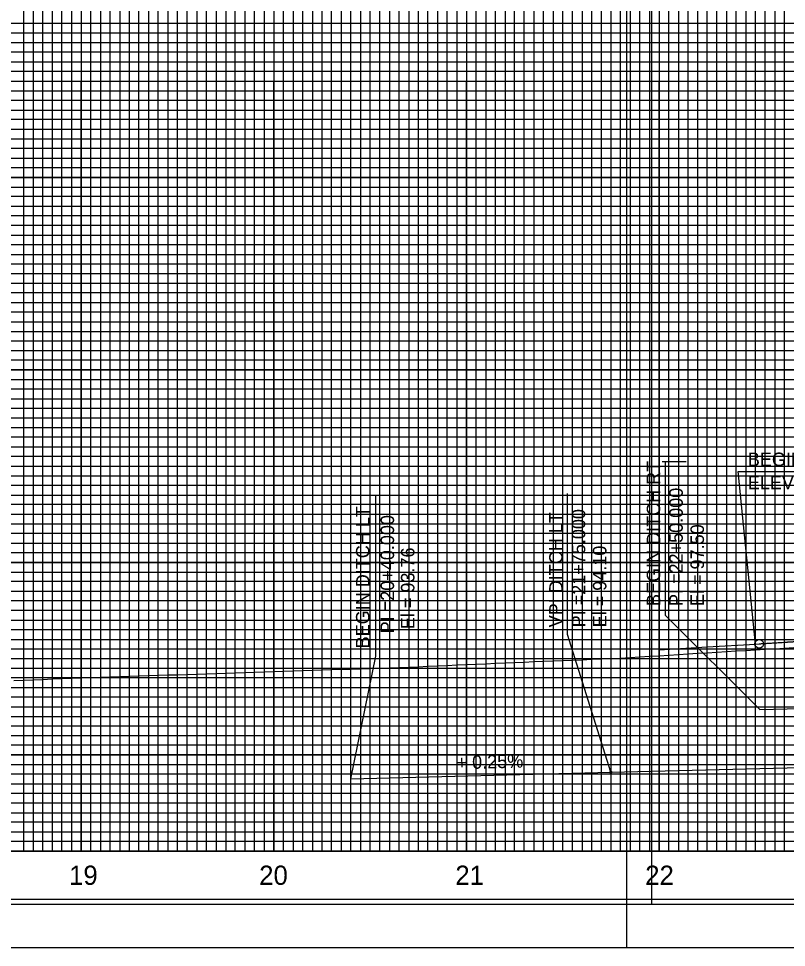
# Model space of a CAD drawing. Extents: x 2345490 to 2436403, y 465165 to 573888.
# Drawn here: x 2382634.3 to 2383032.9, y 515087.5 to 515570 of the extents above; entities that cross this region are included whole.
import ezdxf

# ---------------------------------------------------------------- set-up
doc = ezdxf.new("R2010")
doc.units = 0
for name, color, linetype in [('Old_Level_1', 7, 'Continuous'), ('Old_Level_18', 7, 'Continuous'), ('Old_Level_2', 7, 'Continuous'), ('Old_Level_3', 7, 'Continuous'), ('Old_Level_41', 7, 'Continuous'), ('Old_Level_42', 7, 'Continuous'), ('Old_Level_43', 7, 'Continuous'), ('Old_Level_50', 7, 'Continuous'), ('Old_Level_51', 7, 'Continuous'), ('Old_Level_52', 7, 'Continuous'), ('Old_Level_57', 7, 'Continuous'), ('Old_Level_61', 7, 'Continuous'), ('Old_Level_62', 7, 'Continuous'), ('Old_Level_63', 7, 'Continuous')]:
    doc.layers.add(name, color=color, linetype=linetype)

msp = doc.modelspace()

# ---------------------------------------------------------------- linework, layer by layer
at = {"layer": 'Old_Level_1'}
for points in [[(2382766.799, 515230.85325), (2382771.799, 515231.01175), (2382776.799, 515231.17025), (2382781.799, 515231.32875), (2382786.799, 515231.4875), (2382791.799, 515231.646), (2382796.799, 515231.82475), (2382801.799, 515231.98425), (2382806.799, 515232.144), (2382811.799, 515232.3035), (2382816.799, 515232.46325), (2382821.799, 515232.62275), (2382826.799, 515232.8035), (2382831.799, 515232.964), (2382836.799, 515233.1245), (2382841.799, 515233.3645), (2382846.799, 515233.58525), (2382851.799, 515233.806), (2382856.799, 515234.027), (2382861.799, 515234.2465), (2382866.799, 515234.465), (2382871.799, 515234.70525), (2382876.799, 515234.9205), (2382881.799, 515235.1345), (2382886.799, 515235.34675), (2382891.799, 515235.5575), (2382896.799, 515235.7665), (2382901.799, 515235.97425), (2382906.799, 515236.18025), (2382911.799, 515236.38475), (2382916.799, 515236.59675), (2382921.799, 515236.79575), (2382926.799, 515236.993), (2382931.799, 515237.18825), (2382936.799, 515237.382), (2382941.799, 515237.5735), (2382946.799, 515237.78275), (2382951.799, 515238.10525), (2382956.799, 515238.4265), (2382961.799, 515238.74575), (2382966.799, 515239.06325), (2382971.799, 515239.3785), (2382976.799, 515239.69125), (2382981.799, 515240.0025), (2382986.799, 515240.31175), (2382991.799, 515240.61925), (2382996.799, 515240.9245), (2383001.799, 515241.22775), (2383006.799, 515241.52825), (2383011.799, 515241.827), (2383016.799, 515242.1235), (2383021.799, 515242.41775), (2383026.799, 515242.70875), (2383031.799, 515243.042), (2383036.799, 515243.37775)], [(2382631.799, 515226.22325), (2382636.799, 515226.41025), (2382641.799, 515226.597), (2382646.799, 515226.784), (2382651.799, 515226.97075), (2382656.799, 515227.15775), (2382661.799, 515227.3455), (2382666.799, 515227.532), (2382671.799, 515227.7185), (2382676.799, 515227.90525), (2382681.799, 515228.07), (2382686.799, 515228.23175), (2382691.799, 515228.39375), (2382696.799, 515228.55575), (2382701.799, 515228.7175), (2382706.799, 515228.8795), (2382711.799, 515229.04475), (2382716.799, 515229.207), (2382721.799, 515229.3695), (2382726.799, 515229.53175), (2382731.799, 515229.69425), (2382736.799, 515229.85675), (2382741.799, 515230.028), (2382746.799, 515230.19125), (2382751.799, 515230.35425), (2382756.799, 515230.51725), (2382761.799, 515230.6805), (2382766.799, 515230.85325)]]:
    msp.add_lwpolyline(points, dxfattribs=at)
at = {"layer": 'Old_Level_18'}
msp.add_lwpolyline([(2383216.79875, 516162.5265), (2381716.79875, 516162.5265), (2381716.79875, 515112.5265), (2383216.79875, 515112.5265)], close=True, dxfattribs=at)
at = {"layer": 'Old_Level_2'}
for p, q in [((2383007.81874, 515334.785), (2383234.42449, 515334.785)), ((2383016.799, 515245.09425), (2383007.81874, 515334.785)), ((2383018.799, 515245.2545), (2383114.05475, 515251.351)), ((2383016.799, 515245.1265), (2383018.799, 515245.2545))]:
    msp.add_line(p, q, dxfattribs=at)
msp.add_circle((2383018.799, 515245.2545), 2.25, dxfattribs=at)
msp.add_spline([(2383018.799, 515245.2545), (2383022.719, 515245.5055), (2383026.639, 515245.75675), (2383030.559, 515246.00825), (2383034.479, 515246.26), (2383038.399, 515246.51175), (2383042.319, 515246.76375), (2383046.239, 515247.01625), (2383050.159, 515247.26875), (2383054.079, 515247.5215), (2383057.999, 515247.7745), (2383061.919, 515248.0275), (2383065.839, 515248.281), (2383069.759, 515248.5345), (2383073.679, 515248.7885), (2383077.599, 515249.0425), (2383081.519, 515249.29675), (2383085.439, 515249.55125), (2383089.359, 515249.806), (2383093.279, 515250.061), (2383097.199, 515250.31625), (2383101.119, 515250.5715), (2383105.039, 515250.827), (2383108.959, 515251.083), (2383112.879, 515251.339), (2383116.799, 515251.59525), (2383120.719, 515251.85175), (2383124.639, 515252.1085), (2383128.559, 515252.36525), (2383132.479, 515252.6225), (2383136.399, 515252.87975), (2383140.319, 515253.1375), (2383144.239, 515253.39525), (2383148.159, 515253.65325), (2383152.079, 515253.9115), (2383155.999, 515254.17), (2383159.919, 515254.4285), (2383163.839, 515254.6875), (2383167.759, 515254.9465), (2383171.679, 515255.206), (2383175.599, 515255.4655), (2383179.519, 515255.72525), (2383183.439, 515255.98525), (2383187.359, 515256.2455), (2383191.279, 515256.50575), (2383195.199, 515256.7665), (2383199.119, 515257.02725), (2383203.039, 515257.2885), (2383206.959, 515257.54975), (2383210.879, 515257.81125), (2383214.799, 515258.073)], degree=3, dxfattribs=at)
at = {"layer": 'Old_Level_3'}
for p, q in [((2382970.1242, 515259.93815), (2382970.1242, 515339.49657)), ((2382819.80243, 515238.78634), (2382819.80243, 515322.44175)), ((2382919.25972, 515250.05598), (2382919.25972, 515323.33442)), ((2383019.00822, 515211.05412), (2382970.1242, 515259.93815)), ((2382941.799, 515178.5265), (2382919.25972, 515250.05598)), ((2382806.799, 515175.1265), (2382819.80243, 515238.78634))]:
    msp.add_line(p, q, dxfattribs=at)
for points in [[(2383019.00822, 515211.05412), (2383154.00822, 515214.45412), (2383301.47895, 515218.12451)], [(2382806.799, 515175.1265), (2382941.799, 515178.5265), (2383166.799, 515184.1265)]]:
    msp.add_lwpolyline(points, dxfattribs=at)
msp.add_circle((2382941.799, 515178.5265), 0.5, dxfattribs=at)
at = {"layer": 'Old_Level_41'}
for p, q in [((2382968.29875, 515340.0265), (2382980.79875, 515340.0265)), ((2383216.79875, 515137.5265), (2381716.79875, 515137.5265))]:
    msp.add_line(p, q, dxfattribs=at)
for points in [[(2382641.79875, 516162.5265), (2382641.79875, 515137.5265), (2382691.79875, 515137.5265), (2382691.79875, 516162.5265)], [(2382666.79875, 516162.5265), (2382666.79875, 515137.5265), (2382716.79875, 515137.5265), (2382716.79875, 516162.5265)], [(2382741.79875, 516162.5265), (2382741.79875, 515137.5265), (2382791.79875, 515137.5265), (2382791.79875, 516162.5265)], [(2382766.79875, 516162.5265), (2382766.79875, 515137.5265), (2382816.79875, 515137.5265), (2382816.79875, 516162.5265)], [(2382841.79875, 516162.5265), (2382841.79875, 515137.5265), (2382891.79875, 515137.5265), (2382891.79875, 516162.5265)], [(2382866.79875, 516162.5265), (2382866.79875, 515137.5265), (2382916.79875, 515137.5265), (2382916.79875, 516162.5265)], [(2382941.79875, 516162.5265), (2382941.79875, 515137.5265), (2382991.79875, 515137.5265), (2382991.79875, 516162.5265)], [(2382966.79875, 516162.5265), (2382966.79875, 515137.5265), (2383016.79875, 515137.5265), (2383016.79875, 516162.5265)], [(2383216.79875, 515562.5265), (2381716.79875, 515562.5265), (2381716.79875, 515512.5265), (2383216.79875, 515512.5265)], [(2383216.79875, 515487.5265), (2381716.79875, 515487.5265), (2381716.79875, 515537.5265), (2383216.79875, 515537.5265)], [(2383216.79875, 515462.5265), (2381716.79875, 515462.5265), (2381716.79875, 515412.5265), (2383216.79875, 515412.5265)], [(2383216.79875, 515387.5265), (2381716.79875, 515387.5265), (2381716.79875, 515437.5265), (2383216.79875, 515437.5265)], [(2383216.79875, 515362.5265), (2381716.79875, 515362.5265), (2381716.79875, 515312.5265), (2383216.79875, 515312.5265)], [(2383216.79875, 515262.5265), (2381716.79875, 515262.5265), (2381716.79875, 515212.5265), (2383216.79875, 515212.5265)], [(2383216.79875, 515187.5265), (2381716.79875, 515187.5265), (2381716.79875, 515237.5265), (2383216.79875, 515237.5265)], [(2383216.79875, 515162.5265), (2381716.79875, 515162.5265)]]:
    msp.add_lwpolyline(points, dxfattribs=at)
at = {"layer": 'Old_Level_42'}
msp.add_lwpolyline([(2383216.79875, 515287.5265), (2381716.79875, 515287.5265), (2381716.79875, 515337.5265), (2383216.79875, 515337.5265)], dxfattribs=at)
at = {"layer": 'Old_Level_43'}
for points in [[(2382636.79875, 516162.5265), (2382636.79875, 515137.5265), (2382646.79875, 515137.5265), (2382646.79875, 516162.5265)], [(2382651.79875, 516162.5265), (2382651.79875, 515137.5265), (2382656.79875, 515137.5265), (2382656.79875, 516162.5265)], [(2382661.79875, 516162.5265), (2382661.79875, 515137.5265), (2382671.79875, 515137.5265), (2382671.79875, 516162.5265)], [(2382676.79875, 516162.5265), (2382676.79875, 515137.5265), (2382681.79875, 515137.5265), (2382681.79875, 516162.5265)], [(2382686.79875, 516162.5265), (2382686.79875, 515137.5265), (2382696.79875, 515137.5265), (2382696.79875, 516162.5265)], [(2382701.79875, 516162.5265), (2382701.79875, 515137.5265), (2382706.79875, 515137.5265), (2382706.79875, 516162.5265)], [(2382711.79875, 516162.5265), (2382711.79875, 515137.5265), (2382721.79875, 515137.5265), (2382721.79875, 516162.5265)], [(2382726.79875, 516162.5265), (2382726.79875, 515137.5265), (2382731.79875, 515137.5265), (2382731.79875, 516162.5265)], [(2382736.79875, 516162.5265), (2382736.79875, 515137.5265), (2382746.79875, 515137.5265), (2382746.79875, 516162.5265)], [(2382751.79875, 516162.5265), (2382751.79875, 515137.5265), (2382756.79875, 515137.5265), (2382756.79875, 516162.5265)], [(2382761.79875, 516162.5265), (2382761.79875, 515137.5265), (2382771.79875, 515137.5265), (2382771.79875, 516162.5265)], [(2382776.79875, 516162.5265), (2382776.79875, 515137.5265), (2382781.79875, 515137.5265), (2382781.79875, 516162.5265)], [(2382786.79875, 516162.5265), (2382786.79875, 515137.5265)], [(2382786.79875, 515137.5265), (2382796.79875, 515137.5265), (2382796.79875, 516162.5265)], [(2382801.79875, 516162.5265), (2382801.79875, 515137.5265), (2382806.79875, 515137.5265), (2382806.79875, 516162.5265)], [(2382811.79875, 516162.5265), (2382811.79875, 515137.5265), (2382821.79875, 515137.5265), (2382821.79875, 516162.5265)], [(2382826.79875, 516162.5265), (2382826.79875, 515137.5265), (2382831.79875, 515137.5265), (2382831.79875, 516162.5265)], [(2382836.79875, 516162.5265), (2382836.79875, 515137.5265), (2382846.79875, 515137.5265), (2382846.79875, 516162.5265)], [(2382851.79875, 516162.5265), (2382851.79875, 515137.5265), (2382856.79875, 515137.5265), (2382856.79875, 516162.5265)], [(2382861.79875, 516162.5265), (2382861.79875, 515137.5265), (2382871.79875, 515137.5265), (2382871.79875, 516162.5265)], [(2382876.79875, 516162.5265), (2382876.79875, 515137.5265), (2382881.79875, 515137.5265), (2382881.79875, 516162.5265)], [(2382886.79875, 516162.5265), (2382886.79875, 515137.5265), (2382896.79875, 515137.5265), (2382896.79875, 516162.5265)], [(2382901.79875, 516162.5265), (2382901.79875, 515137.5265), (2382906.79875, 515137.5265), (2382906.79875, 516162.5265)], [(2382911.79875, 516162.5265), (2382911.79875, 515137.5265), (2382921.79875, 515137.5265), (2382921.79875, 516162.5265)], [(2382926.79875, 516162.5265), (2382926.79875, 515137.5265), (2382931.79875, 515137.5265), (2382931.79875, 516162.5265)], [(2382936.79875, 516162.5265), (2382936.79875, 515137.5265), (2382946.79875, 515137.5265), (2382946.79875, 516162.5265)], [(2382951.79875, 516162.5265), (2382951.79875, 515137.5265), (2382956.79875, 515137.5265), (2382956.79875, 516162.5265)], [(2382961.79875, 516162.5265), (2382961.79875, 515137.5265), (2382971.79875, 515137.5265), (2382971.79875, 516162.5265)], [(2382976.79875, 516162.5265), (2382976.79875, 515137.5265), (2382981.79875, 515137.5265), (2382981.79875, 516162.5265)], [(2382986.79875, 516162.5265), (2382986.79875, 515137.5265), (2382996.79875, 515137.5265), (2382996.79875, 516162.5265)], [(2383001.79875, 516162.5265), (2383001.79875, 515137.5265), (2383006.79875, 515137.5265), (2383006.79875, 516162.5265)], [(2383011.79875, 516162.5265), (2383011.79875, 515137.5265), (2383021.79875, 515137.5265), (2383021.79875, 516024.9765)], [(2383026.79875, 516024.9765), (2383026.79875, 515137.5265), (2383031.79875, 515137.5265), (2383031.79875, 516024.9765)], [(2383166.79875, 515567.5265), (2381766.79875, 515567.5265), (2381766.79875, 515557.5265), (2383166.79875, 515557.5265)], [(2383166.79875, 515552.5265), (2381766.79875, 515552.5265), (2381766.79875, 515547.5265), (2383166.79875, 515547.5265)], [(2383166.79875, 515542.5265), (2381766.79875, 515542.5265), (2381766.79875, 515532.5265), (2383166.79875, 515532.5265)], [(2383166.79875, 515527.5265), (2381766.79875, 515527.5265), (2381766.79875, 515522.5265), (2383166.79875, 515522.5265)], [(2383166.79875, 515517.5265), (2381766.79875, 515517.5265), (2381766.79875, 515507.5265), (2383166.79875, 515507.5265)], [(2383166.79875, 515502.5265), (2381766.79875, 515502.5265), (2381766.79875, 515497.5265), (2383166.79875, 515497.5265)], [(2383166.79875, 515492.5265), (2381766.79875, 515492.5265), (2381766.79875, 515482.5265), (2383166.79875, 515482.5265)], [(2383166.79875, 515477.5265), (2381766.79875, 515477.5265), (2381766.79875, 515472.5265), (2383166.79875, 515472.5265)], [(2383166.79875, 515467.5265), (2381766.79875, 515467.5265), (2381766.79875, 515457.5265), (2383166.79875, 515457.5265)], [(2383166.79875, 515452.5265), (2381766.79875, 515452.5265), (2381766.79875, 515447.5265), (2383166.79875, 515447.5265)], [(2383166.79875, 515442.5265), (2381766.79875, 515442.5265), (2381766.79875, 515432.5265), (2383166.79875, 515432.5265)], [(2383166.79875, 515427.5265), (2381766.79875, 515427.5265), (2381766.79875, 515422.5265), (2383166.79875, 515422.5265)], [(2383166.79875, 515417.5265), (2381766.79875, 515417.5265), (2381766.79875, 515407.5265), (2383166.79875, 515407.5265)], [(2383166.79875, 515402.5265), (2381766.79875, 515402.5265), (2381766.79875, 515397.5265), (2383166.79875, 515397.5265)], [(2383166.79875, 515392.5265), (2381766.79875, 515392.5265), (2381766.79875, 515382.5265), (2383166.79875, 515382.5265)], [(2383166.79875, 515377.5265), (2381766.79875, 515377.5265), (2381766.79875, 515372.5265), (2383166.79875, 515372.5265)], [(2383166.79875, 515367.5265), (2381766.79875, 515367.5265), (2381766.79875, 515357.5265), (2383166.79875, 515357.5265)], [(2383166.79875, 515352.5265), (2381766.79875, 515352.5265), (2381766.79875, 515347.5265), (2383166.79875, 515347.5265)], [(2383166.79875, 515342.5265), (2381766.79875, 515342.5265)], [(2381766.79875, 515332.5265), (2383166.79875, 515332.5265)], [(2383166.79875, 515327.5265), (2381766.79875, 515327.5265), (2381766.79875, 515322.5265), (2383166.79875, 515322.5265)], [(2383166.79875, 515317.5265), (2381766.79875, 515317.5265)], [(2381766.79875, 515307.5265), (2383166.79875, 515307.5265)], [(2383166.79875, 515302.5265), (2381766.79875, 515302.5265), (2381766.79875, 515297.5265), (2383166.79875, 515297.5265)], [(2383166.79875, 515292.5265), (2381766.79875, 515292.5265), (2381766.79875, 515282.5265), (2383166.79875, 515282.5265)], [(2383166.79875, 515277.5265), (2381766.79875, 515277.5265), (2381766.79875, 515272.5265), (2383166.79875, 515272.5265)], [(2383166.79875, 515267.5265), (2381766.79875, 515267.5265), (2381766.79875, 515257.5265), (2383166.79875, 515257.5265)], [(2383166.79875, 515252.5265), (2381766.79875, 515252.5265), (2381766.79875, 515247.5265), (2383166.79875, 515247.5265)], [(2383166.79875, 515242.5265), (2381766.79875, 515242.5265), (2381766.79875, 515232.5265), (2383166.79875, 515232.5265)], [(2383166.79875, 515227.5265), (2381766.79875, 515227.5265), (2381766.79875, 515222.5265), (2383166.79875, 515222.5265)], [(2383166.79875, 515217.5265), (2381766.79875, 515217.5265), (2381766.79875, 515207.5265), (2383166.79875, 515207.5265)], [(2383166.79875, 515202.5265), (2381766.79875, 515202.5265), (2381766.79875, 515197.5265), (2383166.79875, 515197.5265)], [(2383166.79875, 515192.5265), (2381766.79875, 515192.5265), (2381766.79875, 515182.5265), (2383166.79875, 515182.5265)], [(2383166.79875, 515177.5265), (2381766.79875, 515177.5265), (2381766.79875, 515172.5265), (2383166.79875, 515172.5265)], [(2383166.79875, 515167.5265), (2381766.79875, 515167.5265), (2381766.79875, 515157.5265), (2383166.79875, 515157.5265)], [(2383166.79875, 515152.5265), (2381766.79875, 515152.5265), (2381766.79875, 515147.5265), (2383166.79875, 515147.5265)], [(2383166.79875, 515142.5265), (2381766.79875, 515142.5265)]]:
    msp.add_lwpolyline(points, dxfattribs=at)
at = {"layer": 'Old_Level_50'}
msp.add_line((2382949.79875, 515087.5265), (2382949.79875, 515087.5265), dxfattribs=at)
for points in [[(2383229.29875, 516165.0765), (2381562.79875, 516165.0765), (2381562.79875, 515109.9765), (2383229.29875, 515109.9765)], [(2384629.29875, 516165.0765), (2382962.79875, 516165.0765), (2382962.79875, 515109.9765), (2384629.29875, 515109.9765)]]:
    msp.add_lwpolyline(points, close=True, dxfattribs=at)
at = {"layer": 'Old_Level_51'}
for points in [[(2383233.79875, 516187.5265), (2381549.79875, 516187.5265), (2381549.79875, 515087.5265), (2383233.79875, 515087.5265)], [(2384633.79875, 516187.5265), (2382949.79875, 516187.5265), (2382949.79875, 515087.5265), (2384633.79875, 515087.5265)]]:
    msp.add_lwpolyline(points, close=True, dxfattribs=at)
at = {"layer": 'Old_Level_52'}
msp.add_line((2382962.79875, 515109.9765), (2382962.79875, 515109.9765), dxfattribs=at)
at = {"layer": 'Old_Level_57'}
for p, q in [((2381716.79925, 515537.52675), (2386366.79875, 515537.52675)), ((2382666.79875, 515137.52675), (2382666.79875, 515537.52675)), ((2382666.79875, 515137.62675), (2382666.79875, 515537.52675)), ((2382766.79875, 515137.52675), (2382766.79875, 515537.52675)), ((2382766.79875, 515137.62675), (2382766.79875, 515537.52675)), ((2382866.79875, 515137.52675), (2382866.79875, 515537.52675)), ((2382866.79875, 515137.62675), (2382866.79875, 515537.52675)), ((2382966.79875, 515137.52675), (2382966.79875, 515537.52675)), ((2382966.79875, 515137.62675), (2382966.79875, 515537.52675)), ((2381716.79925, 515487.52675), (2386366.79875, 515487.52675)), ((2381716.79925, 515437.52675), (2386366.79875, 515437.52675)), ((2381716.79925, 515387.52675), (2386366.79875, 515387.52675)), ((2381716.79925, 515337.52675), (2386366.79875, 515337.52675)), ((2381716.79925, 515287.52675), (2386366.79875, 515287.52675)), ((2381716.79925, 515237.52675), (2386366.79875, 515237.52675)), ((2381716.799, 515187.52675), (2386366.79875, 515187.52675)), ((2381716.79925, 515137.52675), (2386366.79875, 515137.52675))]:
    msp.add_line(p, q, dxfattribs=at)
at = {"layer": 'Old_Level_61'}
msp.add_lwpolyline([(2382966.799, 515242.13575), (2382991.799, 515243.636), (2383016.799, 515245.09425), (2383041.799, 515246.658)], dxfattribs=at)
at = {"layer": 'Old_Level_63'}
msp.add_line((2381766.79875, 515137.5265), (2386228.05125, 515137.5265), dxfattribs=at)

# ---------------------------------------------------------------- texts
at = {"layer": 'Old_Level_2'}
for s, p in [('BEGIN GRADE  -Y24-  STA 22+50.00', (2383012.84296, 515337.56875)), ('ELEVATION 100.76 (3" ABOVE EXIST.)', (2383012.84296, 515325.56875))]:
    msp.add_text(s, height=7.0000005, dxfattribs=at).set_placement(p)
at = {"layer": 'Old_Level_3'}
for s, height, rotation, p in [('BEGIN DITCH RT', 7.0000005, 90, (2382967.37057, 515264.88514)), ('PI =22+50.000', 7.0000005, 90, (2382979.08605, 515264.88514)), ('BEGIN DITCH LT', 7.0000005, 90, (2382816.44408, 515242.89053)), ('PI =21+75.000', 7.0000005, 90, (2382928.43567, 515253.8108)), ('PI =20+40.000', 7.0000005, 90, (2382829.20961, 515250.69259)), ('VPI DITCH LT', 7.0000005, 90, (2382916.72019, 515253.8108)), ('El = 97.50', 7.000001, 90, (2382990.08605, 515264.88514)), ('El = 94.10', 7.000001, 90, (2382939.43567, 515253.8108)), ('El = 93.76', 7.000001, 90, (2382839.77616, 515252.85983)), ('+ 0.25%', 7.000001, 1.4427, (2382861.74422, 515180.07495))]:
    msp.add_text(s, height=height, rotation=rotation, dxfattribs=at).set_placement(p)
at = {"layer": 'Old_Level_62'}
for s, p in [('19', (2382660.5065, 515120.0265)), ('20', (2382759.1855, 515120.0265)), ('21', (2382861.025, 515120.0265)), ('22', (2382959.57325, 515120.0265))]:
    msp.add_text(s, height=10.000001, dxfattribs=at).set_placement(p)

doc.saveas('drawing.dxf')
